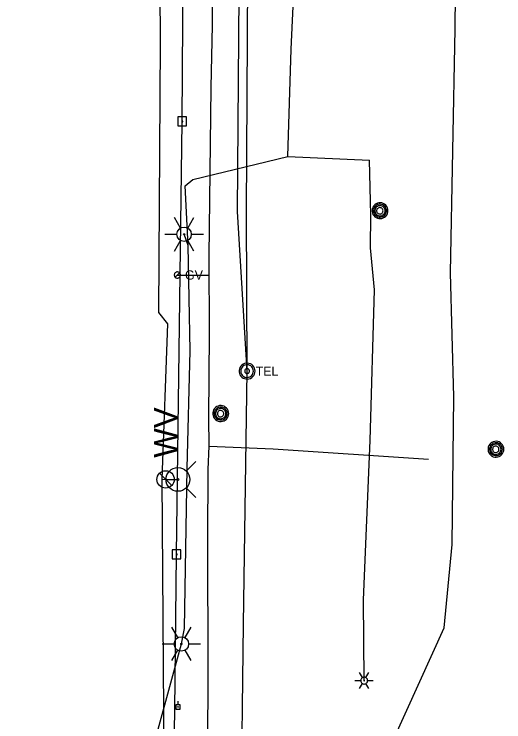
# Model space of a CAD drawing. Extents: x 596028 to 606371, y 330010 to 403088.
# Drawn here: x 601936.3 to 602139.7, y 360976.2 to 361269.9 of the extents above; entities that cross this region are included whole.
import ezdxf

# ---------------------------------------------------------------- set-up
doc = ezdxf.new("R2010")
doc.units = 0
for name, color, linetype in [('Default', 7, 'Continuous'), ('E_LTG', 7, 'Continuous'), ('E_UTL_E_UG', 7, 'Continuous'), ('E_UTL_EPowerPole', 7, 'Continuous'), ('E_UTL_G', 7, 'Continuous'), ('E_UTL_G_UG', 7, 'Continuous'), ('E_UTL_MH', 7, 'Continuous'), ('E_UTL_Overhead', 7, 'Continuous'), ('E_UTL_T_MH', 7, 'Continuous'), ('E_UTL_T_UG', 7, 'Continuous'), ('E_UTL_W', 7, 'Continuous'), ('E_UTL_W_UG', 7, 'Continuous'), ('E_UTL_WHydrant', 7, 'Continuous')]:
    doc.layers.add(name, color=color, linetype=linetype)

# ---------------------------------------------------------------- blocks, each defined once
blk = doc.blocks.new('PPOL')
at = {"layer": 'E_UTL_EPowerPole'}
blk.add_line((-0.2, 13.7), (-0.2, 35.3), dxfattribs=at)
blk.add_lwpolyline([(-13.9, -13.7), (13.5, -13.7), (13.5, 13.7), (-13.9, 13.7)], close=True, dxfattribs=at)
blk.add_circle((0, 0), 1.77, dxfattribs=at)
blk = doc.blocks.new('LPOL')
at = {"layer": 'E_LTG'}
for p, q in [((-2.29, 3.96), (-6.1, 10.56)), ((2.29, 3.96), (6.1, 10.56)), ((-12.19, 0), (-4.57, 0)), ((4.57, 0), (12.19, 0)), ((-6.1, -10.56), (-2.29, -3.96)), ((6.1, -10.56), (2.29, -3.96))]:
    blk.add_line(p, q, dxfattribs=at)
for radius in [4.57, 4.57, 4.57, 0.381]:
    blk.add_circle((0, 0), radius, dxfattribs=at)
blk = doc.blocks.new('WV')
at = {"layer": 'E_UTL_W'}
blk.add_line((-8.62, -8.62), (8.62, 8.62), dxfattribs=at)
blk.add_circle((0, 0), 12.19, dxfattribs=at)
blk.add_text('WV', height=32.918, dxfattribs=at).set_placement((30.48, -16.46))
blk = doc.blocks.new('HYD')
at = {"layer": 'E_UTL_WHydrant'}
for p, q in [((-11.69, 11.7), (-25.35, 25.35)), ((11.7, 11.7), (25.36, 25.35))]:
    blk.add_line(p, q, dxfattribs=at)
for radius in [16.72, 1.28]:
    blk.add_circle((0, 0), radius, dxfattribs=at)
blk = doc.blocks.new('PBX')
at = {"layer": 'Default'}
for p, q in [((15, 16), (-16, -15)), ((-16, 15), (15, -16))]:
    blk.add_line(p, q, dxfattribs=at)
blk.add_circle((0, 0), 22, dxfattribs=at)

msp = doc.modelspace()

# ---------------------------------------------------------------- linework, layer by layer
at = {"layer": 'E_LTG'}
for points in [[(602080.92, 360994.57), (602079.73, 360996.63)], [(602082.35, 360994.57), (602083.54, 360996.63)], [(602077.82, 360993.33), (602080.2, 360993.33)], [(602083.06, 360993.33), (602083.04, 360993.6), (602082.96, 360993.86), (602082.84, 360994.1), (602082.67, 360994.32), (602082.46, 360994.5), (602082.23, 360994.63), (602081.97, 360994.72), (602081.7, 360994.76), (602081.43, 360994.75), (602081.17, 360994.68), (602080.92, 360994.57), (602080.7, 360994.41), (602080.51, 360994.21), (602080.36, 360993.99), (602080.26, 360993.73), (602080.21, 360993.47), (602080.21, 360993.2), (602080.26, 360992.93), (602080.36, 360992.68), (602080.51, 360992.45), (602080.7, 360992.25), (602080.92, 360992.09), (602081.17, 360991.98), (602081.43, 360991.92), (602081.7, 360991.9), (602081.97, 360991.94), (602082.23, 360992.03), (602082.46, 360992.17), (602082.67, 360992.34), (602082.84, 360992.56), (602082.96, 360992.8), (602083.04, 360993.06), (602083.06, 360993.33)], [(602083.06, 360993.33), (602083.04, 360993.6), (602082.96, 360993.86), (602082.84, 360994.1), (602082.67, 360994.32), (602082.46, 360994.5), (602082.23, 360994.63), (602081.97, 360994.72), (602081.7, 360994.76), (602081.43, 360994.75), (602081.17, 360994.68), (602080.92, 360994.57), (602080.7, 360994.41), (602080.51, 360994.21), (602080.36, 360993.99), (602080.26, 360993.73), (602080.21, 360993.47), (602080.21, 360993.2), (602080.26, 360992.93), (602080.36, 360992.68), (602080.51, 360992.45), (602080.7, 360992.25), (602080.92, 360992.09), (602081.17, 360991.98), (602081.43, 360991.92), (602081.7, 360991.9), (602081.97, 360991.94), (602082.23, 360992.03), (602082.46, 360992.17), (602082.67, 360992.34), (602082.84, 360992.56), (602082.96, 360992.8), (602083.04, 360993.06), (602083.06, 360993.33)], [(602083.06, 360993.33), (602083.04, 360993.6), (602082.96, 360993.86), (602082.84, 360994.1), (602082.67, 360994.32), (602082.46, 360994.5), (602082.23, 360994.63), (602081.97, 360994.72), (602081.7, 360994.76), (602081.43, 360994.75), (602081.17, 360994.68), (602080.92, 360994.57), (602080.7, 360994.41), (602080.51, 360994.21), (602080.36, 360993.99), (602080.26, 360993.73), (602080.21, 360993.47), (602080.21, 360993.2), (602080.26, 360992.93), (602080.36, 360992.68), (602080.51, 360992.45), (602080.7, 360992.25), (602080.92, 360992.09), (602081.17, 360991.98), (602081.43, 360991.92), (602081.7, 360991.9), (602081.97, 360991.94), (602082.23, 360992.03), (602082.46, 360992.17), (602082.67, 360992.34), (602082.84, 360992.56), (602082.96, 360992.8), (602083.04, 360993.06), (602083.06, 360993.33)], [(602081.75, 360993.33), (602081.75, 360993.35), (602081.74, 360993.38), (602081.73, 360993.4), (602081.72, 360993.41), (602081.7, 360993.43), (602081.68, 360993.44), (602081.66, 360993.45), (602081.64, 360993.45), (602081.62, 360993.45), (602081.59, 360993.44), (602081.57, 360993.43), (602081.56, 360993.42), (602081.54, 360993.4), (602081.53, 360993.39), (602081.52, 360993.36), (602081.52, 360993.34), (602081.52, 360993.32), (602081.52, 360993.3), (602081.53, 360993.28), (602081.54, 360993.26), (602081.56, 360993.24), (602081.57, 360993.23), (602081.59, 360993.22), (602081.62, 360993.21), (602081.64, 360993.21), (602081.66, 360993.22), (602081.68, 360993.22), (602081.7, 360993.23), (602081.72, 360993.25), (602081.73, 360993.27), (602081.74, 360993.29), (602081.75, 360993.31), (602081.75, 360993.33)], [(602083.06, 360993.33), (602085.44, 360993.33)], [(602079.73, 360990.03), (602080.92, 360992.09)], [(602083.54, 360990.03), (602082.35, 360992.09)]]:
    msp.add_lwpolyline(points, dxfattribs=at)
at = {"layer": 'E_UTL_E_UG'}
for points in [[(602068.13, 360841.44), (602067.56, 360880.44), (602075.76, 360914.78), (602077.7, 360933.5), (602114.89, 361015.17), (602118.17, 361049.76), (602118.82, 361111.11), (602117.54, 361162.6), (602119.43, 361263.83), (602120.19, 361349.73), (602119.25, 361408.97), (602119.05, 361505.88), (602120.42, 361552.12), (602122.39, 361644.52), (602122.74, 361695.85), (602127.16, 361969.58)], [(602049.98, 361210.87), (602051.28, 361255.31), (602053.5, 361302.89), (602058.83, 361428.8), (602062.48, 361485.68), (602060.98, 361488.54)], [(602005.72, 361008.55), (602006.99, 361014.93), (602008.14, 361081.5), (602009.31, 361130.17), (602008.48, 361173.88), (602007.35, 361198.57), (602010.47, 361201.22), (602049.98, 361210.87), (602083.79, 361209.24)], [(602081.63, 360993.33), (602081.36, 361026.87), (602084.14, 361092.94), (602085.88, 361155.43), (602084.32, 361172.84), (602084.39, 361186.64), (602083.79, 361209.24)], [(602008.48, 361173.88), (602006.85, 361178.52)], [(601936.26, 360882.03), (601954.49, 360884.19), (601978.1, 360894.72), (601991.55, 360915.23), (601993.27, 360959.9), (601995.72, 360971.68), (602005.72, 361008.55)]]:
    msp.add_lwpolyline(points, dxfattribs=at)
at = {"layer": 'E_UTL_EPowerPole'}
for points in [[(602007.89, 361227.21), (602004.2, 361227.21)], [(602004.2, 361227.21), (602004.2, 361223.52)], [(602006.04, 361227.21), (602006.04, 361230.12)], [(602007.89, 361223.52), (602007.89, 361227.21)], [(602006.31, 361225.37), (602006.31, 361225.41), (602006.3, 361225.46), (602006.27, 361225.5), (602006.25, 361225.53), (602006.21, 361225.56), (602006.17, 361225.59), (602006.13, 361225.6), (602006.09, 361225.61), (602006.04, 361225.61), (602006, 361225.59), (602005.95, 361225.58), (602005.92, 361225.55), (602005.89, 361225.52), (602005.86, 361225.48), (602005.85, 361225.44), (602005.84, 361225.39), (602005.84, 361225.35), (602005.85, 361225.3), (602005.86, 361225.26), (602005.89, 361225.22), (602005.92, 361225.19), (602005.95, 361225.16), (602006, 361225.14), (602006.04, 361225.13), (602006.09, 361225.13), (602006.13, 361225.14), (602006.17, 361225.15), (602006.21, 361225.18), (602006.25, 361225.2), (602006.27, 361225.24), (602006.3, 361225.28), (602006.31, 361225.32), (602006.31, 361225.37)], [(602004.2, 361223.52), (602007.89, 361223.52)], [(602003.69, 361047.54), (602003.69, 361050.45)], [(602005.54, 361047.54), (602001.85, 361047.54)], [(602001.85, 361047.54), (602001.85, 361043.85)], [(602003.96, 361045.7), (602003.96, 361045.74), (602003.95, 361045.79), (602003.93, 361045.83), (602003.9, 361045.86), (602003.86, 361045.89), (602003.83, 361045.91), (602003.78, 361045.93), (602003.74, 361045.94), (602003.69, 361045.93), (602003.65, 361045.92), (602003.61, 361045.9), (602003.57, 361045.88), (602003.54, 361045.85), (602003.51, 361045.81), (602003.5, 361045.76), (602003.49, 361045.72), (602003.49, 361045.68), (602003.5, 361045.63), (602003.51, 361045.59), (602003.54, 361045.55), (602003.57, 361045.52), (602003.61, 361045.49), (602003.65, 361045.47), (602003.69, 361045.46), (602003.74, 361045.46), (602003.78, 361045.47), (602003.83, 361045.48), (602003.86, 361045.5), (602003.9, 361045.53), (602003.93, 361045.57), (602003.95, 361045.61), (602003.96, 361045.65), (602003.96, 361045.7)], [(602005.54, 361043.85), (602005.54, 361047.54)], [(602001.85, 361043.85), (602005.54, 361043.85)]]:
    msp.add_lwpolyline(points, dxfattribs=at)
at = {"layer": 'E_UTL_G'}
for points in [[(602005.32, 361161.63), (602005.3, 361161.87), (602005.23, 361162.1), (602005.12, 361162.32), (602004.96, 361162.51), (602004.78, 361162.67), (602004.57, 361162.79), (602004.34, 361162.87), (602004.1, 361162.91), (602003.85, 361162.9), (602003.62, 361162.84), (602003.39, 361162.74), (602003.2, 361162.6), (602003.03, 361162.42), (602002.9, 361162.21), (602002.8, 361161.99), (602002.76, 361161.75), (602002.76, 361161.5), (602002.8, 361161.27), (602002.9, 361161.04), (602003.03, 361160.83), (602003.2, 361160.66), (602003.39, 361160.52), (602003.62, 361160.41), (602003.85, 361160.36), (602004.1, 361160.34), (602004.34, 361160.38), (602004.57, 361160.46), (602004.78, 361160.58), (602004.96, 361160.74), (602005.12, 361160.93), (602005.23, 361161.15), (602005.3, 361161.38), (602005.32, 361161.63)], [(602003.13, 361160.72), (602004.94, 361162.53)]]:
    msp.add_lwpolyline(points, dxfattribs=at)
at = {"layer": 'E_UTL_G_UG'}
for points in [[(602006.92, 360680.47), (602025.21, 360679.38), (602036.22, 360679.19), (602036.34, 360703.77), (602036.28, 360749.05), (602037.76, 360798.12), (602039.12, 360818.22), (602037.86, 360840.72), (602038.53, 360874.23), (602037.21, 360912.25), (602034.04, 360925.66), (602022.18, 360936.43), (602016.69, 360950.1), (602016.66, 360966.48), (602016.87, 360996.07), (602016.75, 361052.34), (602016.85, 361080.95), (602017.32, 361090.63), (602017.14, 361102.37), (602017.4, 361137.08), (602017.28, 361169.45), (602018.15, 361239.45), (602018.69, 361265.35), (602018.44, 361304.63)], [(602004.04, 361161.63), (602017.31, 361161.63)], [(602017.32, 361090.63), (602043.86, 361089.49), (602108.32, 361085.15)]]:
    msp.add_lwpolyline(points, dxfattribs=at)
at = {"layer": 'E_UTL_MH'}
for points in [[(602091.51, 361188.31), (602091.45, 361188.94), (602091.27, 361189.54), (602090.98, 361190.1), (602090.6, 361190.59), (602090.12, 361191), (602089.58, 361191.32), (602088.99, 361191.52), (602088.36, 361191.61), (602087.74, 361191.58), (602087.13, 361191.43), (602086.56, 361191.17), (602086.05, 361190.81), (602085.61, 361190.35), (602085.27, 361189.83), (602085.04, 361189.24), (602084.92, 361188.63), (602084.92, 361188), (602085.04, 361187.38), (602085.27, 361186.8), (602085.61, 361186.27), (602086.05, 361185.82), (602086.56, 361185.46), (602087.13, 361185.2), (602087.74, 361185.05), (602088.36, 361185.02), (602088.99, 361185.11), (602089.58, 361185.31), (602090.12, 361185.63), (602090.6, 361186.04), (602090.98, 361186.53), (602091.27, 361187.09), (602091.45, 361187.69), (602091.51, 361188.31)], [(602090.89, 361188.31), (602090.84, 361188.82), (602090.7, 361189.3), (602090.47, 361189.76), (602090.15, 361190.16), (602089.77, 361190.49), (602089.33, 361190.74), (602088.85, 361190.91), (602088.34, 361190.98), (602087.83, 361190.96), (602087.34, 361190.84), (602086.88, 361190.63), (602086.46, 361190.33), (602086.11, 361189.96), (602085.84, 361189.54), (602085.65, 361189.06), (602085.55, 361188.56), (602085.55, 361188.05), (602085.65, 361187.56), (602085.84, 361187.08), (602086.11, 361186.65), (602086.46, 361186.29), (602086.88, 361185.99), (602087.34, 361185.78), (602087.83, 361185.66), (602088.34, 361185.64), (602088.85, 361185.71), (602089.33, 361185.87), (602089.77, 361186.13), (602090.15, 361186.46), (602090.47, 361186.86), (602090.7, 361187.31), (602090.84, 361187.8), (602090.89, 361188.31)], [(602090.33, 361188.28), (602090.29, 361188.68), (602090.18, 361189.07), (602089.99, 361189.43), (602089.74, 361189.75), (602089.43, 361190.02), (602089.08, 361190.22), (602088.7, 361190.35), (602088.3, 361190.41), (602087.9, 361190.39), (602087.5, 361190.29), (602087.14, 361190.12), (602086.81, 361189.89), (602086.53, 361189.6), (602086.31, 361189.26), (602086.16, 361188.88), (602086.08, 361188.48), (602086.08, 361188.08), (602086.16, 361187.68), (602086.31, 361187.31), (602086.53, 361186.96), (602086.81, 361186.67), (602087.14, 361186.44), (602087.5, 361186.27), (602087.9, 361186.17), (602088.3, 361186.15), (602088.7, 361186.21), (602089.08, 361186.34), (602089.43, 361186.55), (602089.74, 361186.81), (602089.99, 361187.13), (602090.18, 361187.49), (602090.29, 361187.88), (602090.33, 361188.28)], [(602089.47, 361188.27), (602089.45, 361188.52), (602089.38, 361188.76), (602089.26, 361188.99), (602089.11, 361189.18), (602088.91, 361189.35), (602088.69, 361189.48), (602088.46, 361189.56), (602088.21, 361189.6), (602087.95, 361189.58), (602087.71, 361189.52), (602087.48, 361189.42), (602087.27, 361189.27), (602087.09, 361189.09), (602086.96, 361188.88), (602086.86, 361188.64), (602086.82, 361188.39), (602086.82, 361188.14), (602086.86, 361187.89), (602086.96, 361187.66), (602087.09, 361187.44), (602087.27, 361187.26), (602087.48, 361187.11), (602087.71, 361187.01), (602087.95, 361186.95), (602088.21, 361186.93), (602088.46, 361186.97), (602088.69, 361187.05), (602088.91, 361187.18), (602089.11, 361187.35), (602089.26, 361187.55), (602089.38, 361187.77), (602089.45, 361188.01), (602089.47, 361188.27)], [(602025.36, 361104.15), (602025.3, 361104.78), (602025.12, 361105.38), (602024.83, 361105.94), (602024.44, 361106.43), (602023.97, 361106.84), (602023.43, 361107.15), (602022.83, 361107.36), (602022.21, 361107.45), (602021.59, 361107.42), (602020.98, 361107.27), (602020.41, 361107.01), (602019.89, 361106.64), (602019.46, 361106.19), (602019.12, 361105.66), (602018.89, 361105.08), (602018.77, 361104.46), (602018.77, 361103.84), (602018.89, 361103.22), (602019.12, 361102.64), (602019.46, 361102.11), (602019.89, 361101.66), (602020.41, 361101.29), (602020.98, 361101.03), (602021.59, 361100.88), (602022.21, 361100.85), (602022.83, 361100.94), (602023.43, 361101.15), (602023.97, 361101.46), (602024.44, 361101.87), (602024.83, 361102.37), (602025.12, 361102.92), (602025.3, 361103.53), (602025.36, 361104.15)], [(602024.74, 361104.15), (602024.69, 361104.65), (602024.55, 361105.14), (602024.32, 361105.59), (602024, 361105.99), (602023.62, 361106.33), (602023.18, 361106.58), (602022.69, 361106.75), (602022.19, 361106.82), (602021.68, 361106.8), (602021.19, 361106.68), (602020.73, 361106.46), (602020.31, 361106.17), (602019.96, 361105.8), (602019.68, 361105.37), (602019.5, 361104.9), (602019.4, 361104.4), (602019.4, 361103.89), (602019.5, 361103.39), (602019.68, 361102.92), (602019.96, 361102.49), (602020.31, 361102.12), (602020.73, 361101.83), (602021.19, 361101.62), (602021.68, 361101.5), (602022.19, 361101.47), (602022.69, 361101.55), (602023.18, 361101.71), (602023.62, 361101.97), (602024, 361102.3), (602024.32, 361102.7), (602024.55, 361103.15), (602024.69, 361103.64), (602024.74, 361104.15)], [(602024.18, 361104.12), (602024.14, 361104.52), (602024.02, 361104.91), (602023.84, 361105.27), (602023.59, 361105.59), (602023.28, 361105.85), (602022.93, 361106.05), (602022.55, 361106.19), (602022.15, 361106.24), (602021.75, 361106.23), (602021.35, 361106.13), (602020.98, 361105.96), (602020.65, 361105.73), (602020.37, 361105.43), (602020.16, 361105.09), (602020.01, 361104.72), (602019.93, 361104.32), (602019.93, 361103.92), (602020.01, 361103.52), (602020.16, 361103.14), (602020.37, 361102.8), (602020.65, 361102.51), (602020.98, 361102.27), (602021.35, 361102.11), (602021.75, 361102.01), (602022.15, 361101.99), (602022.55, 361102.05), (602022.93, 361102.18), (602023.28, 361102.38), (602023.59, 361102.65), (602023.84, 361102.97), (602024.02, 361103.33), (602024.14, 361103.72), (602024.18, 361104.12)], [(602023.32, 361104.1), (602023.3, 361104.35), (602023.23, 361104.6), (602023.11, 361104.82), (602022.95, 361105.02), (602022.76, 361105.19), (602022.54, 361105.31), (602022.3, 361105.4), (602022.05, 361105.43), (602021.8, 361105.42), (602021.55, 361105.36), (602021.32, 361105.26), (602021.12, 361105.11), (602020.94, 361104.93), (602020.81, 361104.71), (602020.71, 361104.48), (602020.66, 361104.23), (602020.66, 361103.98), (602020.71, 361103.73), (602020.81, 361103.49), (602020.94, 361103.28), (602021.12, 361103.1), (602021.32, 361102.95), (602021.55, 361102.84), (602021.8, 361102.78), (602022.05, 361102.77), (602022.3, 361102.81), (602022.54, 361102.89), (602022.76, 361103.02), (602022.95, 361103.18), (602023.11, 361103.38), (602023.23, 361103.61), (602023.3, 361103.85), (602023.32, 361104.1)], [(602139.65, 361089.35), (602139.59, 361089.97), (602139.41, 361090.57), (602139.13, 361091.13), (602138.74, 361091.62), (602138.26, 361092.04), (602137.72, 361092.35), (602137.13, 361092.55), (602136.51, 361092.64), (602135.88, 361092.61), (602135.27, 361092.47), (602134.7, 361092.2), (602134.19, 361091.84), (602133.76, 361091.39), (602133.42, 361090.86), (602133.18, 361090.28), (602133.07, 361089.66), (602133.07, 361089.03), (602133.18, 361088.42), (602133.42, 361087.83), (602133.76, 361087.31), (602134.19, 361086.85), (602134.7, 361086.49), (602135.27, 361086.23), (602135.88, 361086.08), (602136.51, 361086.05), (602137.13, 361086.14), (602137.72, 361086.35), (602138.26, 361086.66), (602138.74, 361087.07), (602139.13, 361087.56), (602139.41, 361088.12), (602139.59, 361088.72), (602139.65, 361089.35)], [(602139.04, 361089.34), (602138.99, 361089.85), (602138.84, 361090.34), (602138.61, 361090.79), (602138.3, 361091.19), (602137.91, 361091.52), (602137.47, 361091.78), (602136.99, 361091.94), (602136.49, 361092.02), (602135.98, 361091.99), (602135.48, 361091.87), (602135.02, 361091.66), (602134.61, 361091.37), (602134.25, 361091), (602133.98, 361090.57), (602133.79, 361090.1), (602133.69, 361089.6), (602133.69, 361089.09), (602133.79, 361088.59), (602133.98, 361088.12), (602134.25, 361087.69), (602134.61, 361087.32), (602135.02, 361087.02), (602135.48, 361086.81), (602135.98, 361086.69), (602136.49, 361086.67), (602136.99, 361086.74), (602137.47, 361086.91), (602137.91, 361087.16), (602138.3, 361087.5), (602138.61, 361087.9), (602138.84, 361088.35), (602138.99, 361088.84), (602139.04, 361089.34)], [(602138.47, 361089.31), (602138.43, 361089.72), (602138.32, 361090.11), (602138.13, 361090.47), (602137.88, 361090.78), (602137.58, 361091.05), (602137.23, 361091.25), (602136.84, 361091.38), (602136.44, 361091.44), (602136.04, 361091.42), (602135.65, 361091.33), (602135.28, 361091.16), (602134.95, 361090.92), (602134.67, 361090.63), (602134.45, 361090.29), (602134.3, 361089.91), (602134.22, 361089.52), (602134.22, 361089.11), (602134.3, 361088.71), (602134.45, 361088.34), (602134.67, 361088), (602134.95, 361087.7), (602135.28, 361087.47), (602135.65, 361087.3), (602136.04, 361087.21), (602136.44, 361087.19), (602136.84, 361087.24), (602137.23, 361087.38), (602137.58, 361087.58), (602137.88, 361087.84), (602138.13, 361088.16), (602138.32, 361088.52), (602138.43, 361088.91), (602138.47, 361089.31)], [(602137.62, 361089.3), (602137.59, 361089.55), (602137.52, 361089.79), (602137.41, 361090.02), (602137.25, 361090.22), (602137.06, 361090.38), (602136.84, 361090.51), (602136.6, 361090.59), (602136.35, 361090.63), (602136.09, 361090.62), (602135.85, 361090.56), (602135.62, 361090.45), (602135.41, 361090.31), (602135.24, 361090.12), (602135.1, 361089.91), (602135.01, 361089.67), (602134.96, 361089.43), (602134.96, 361089.17), (602135.01, 361088.92), (602135.1, 361088.69), (602135.24, 361088.48), (602135.41, 361088.29), (602135.62, 361088.15), (602135.85, 361088.04), (602136.09, 361087.98), (602136.35, 361087.97), (602136.6, 361088), (602136.84, 361088.09), (602137.06, 361088.21), (602137.25, 361088.38), (602137.41, 361088.58), (602137.52, 361088.8), (602137.59, 361089.05), (602137.62, 361089.3)]]:
    msp.add_lwpolyline(points, dxfattribs=at)
at = {"layer": 'E_UTL_Overhead'}
msp.add_lwpolyline([(601966.98, 358349.71), (601973.66, 358787.78), (601976.75, 358958.92), (601977.97, 359111.94), (601981.19, 359312.23), (601983.51, 359526.6), (601985.8, 359662.25), (601987.84, 359828.62), (601989.65, 359947.39), (601991.34, 360075.03), (601992.79, 360204.36), (601996.6, 360395.42), (601996.88, 360486.88), (601998.68, 360539.79), (601998.36, 360632.61), (601999.96, 360761.05), (602001.64, 360876.73), (602001.68, 360897.47), (602002.94, 360981.08), (602003.73, 361045.7), (602006.07, 361225.37), (602007.31, 361412.08)], dxfattribs=at)
at = {"layer": 'E_UTL_T_MH'}
for points in [[(602036.3, 361121.75), (602036.24, 361122.38), (602036.06, 361122.98), (602035.77, 361123.54), (602035.39, 361124.03), (602034.91, 361124.44), (602034.37, 361124.75), (602033.78, 361124.96), (602033.15, 361125.05), (602032.53, 361125.02), (602031.92, 361124.87), (602031.35, 361124.61), (602030.84, 361124.25), (602030.4, 361123.79), (602030.06, 361123.26), (602029.83, 361122.68), (602029.71, 361122.07), (602029.71, 361121.44), (602029.83, 361120.82), (602030.06, 361120.24), (602030.4, 361119.71), (602030.84, 361119.26), (602031.35, 361118.89), (602031.92, 361118.63), (602032.53, 361118.49), (602033.15, 361118.46), (602033.78, 361118.54), (602034.37, 361118.75), (602034.91, 361119.06), (602035.39, 361119.47), (602035.77, 361119.97), (602036.06, 361120.53), (602036.24, 361121.13), (602036.3, 361121.75)], [(602035.64, 361121.75), (602035.59, 361122.25), (602035.45, 361122.73), (602035.22, 361123.18), (602034.91, 361123.57), (602034.53, 361123.9), (602034.09, 361124.15), (602033.62, 361124.32), (602033.12, 361124.39), (602032.62, 361124.37), (602032.13, 361124.25), (602031.68, 361124.04), (602031.27, 361123.75), (602030.92, 361123.38), (602030.65, 361122.96), (602030.46, 361122.5), (602030.37, 361122), (602030.37, 361121.5), (602030.46, 361121.01), (602030.65, 361120.54), (602030.92, 361120.12), (602031.27, 361119.76), (602031.68, 361119.47), (602032.13, 361119.26), (602032.62, 361119.14), (602033.12, 361119.11), (602033.62, 361119.19), (602034.09, 361119.35), (602034.53, 361119.6), (602034.91, 361119.93), (602035.22, 361120.32), (602035.45, 361120.77), (602035.59, 361121.25), (602035.64, 361121.75)], [(602033.99, 361121.75), (602033.97, 361121.94), (602033.92, 361122.12), (602033.83, 361122.29), (602033.71, 361122.44), (602033.57, 361122.56), (602033.41, 361122.65), (602033.23, 361122.71), (602033.04, 361122.74), (602032.86, 361122.73), (602032.67, 361122.69), (602032.5, 361122.61), (602032.35, 361122.5), (602032.22, 361122.36), (602032.12, 361122.21), (602032.05, 361122.03), (602032.01, 361121.85), (602032.01, 361121.66), (602032.05, 361121.47), (602032.12, 361121.3), (602032.22, 361121.14), (602032.35, 361121), (602032.5, 361120.89), (602032.67, 361120.82), (602032.86, 361120.77), (602033.04, 361120.76), (602033.23, 361120.79), (602033.41, 361120.85), (602033.57, 361120.95), (602033.71, 361121.07), (602033.83, 361121.22), (602033.92, 361121.38), (602033.97, 361121.56), (602033.99, 361121.75)]]:
    msp.add_lwpolyline(points, dxfattribs=at)
at = {"layer": 'E_UTL_T_UG'}
for points in [[(602030.35, 360683.16), (602031.52, 360795.56), (602031.08, 360901.07), (602030.64, 360907.54), (602030.58, 360936.46), (602031.56, 361016.7), (602033, 361121.75), (602029, 361187.95), (602030.09, 361332.68), (602030.32, 361479.32), (602031.6, 361623.57), (602034.81, 361758.94), (602039.97, 361895.46), (602038.92, 362037.46), (602039.07, 362150.46), (602039.52, 362213.37), (602040.11, 362261.56), (602042.13, 362282.82), (602042.8, 362315.54), (602044.04, 362453.27), (602044.88, 362483.99), (602046.05, 362603.33)], [(602033, 361121.75), (602032.79, 361187.88), (602033.62, 361332.64), (602033.98, 361479.23), (602035.32, 361623.54), (602038.86, 361758.93), (602035.97, 361895.82), (602042.1, 362037.76), (602043.44, 362150.33), (602043.23, 362212.17), (602043.52, 362261.21), (602042.13, 362282.82)]]:
    msp.add_lwpolyline(points, dxfattribs=at)
at = {"layer": 'E_UTL_W_UG'}
for points in [[(601985.74, 359997.89), (601982.7, 360082.49), (601986.39, 360103.49), (601987, 360173.39), (601989.12, 360321.85), (601989.42, 360397.84), (601993.04, 360491.39), (601990.27, 360529.45), (601995.76, 360697.7), (601994.43, 360720.62), (602016.49, 360745.17), (602016.23, 360812.98), (602016.34, 360818.82), (602015.49, 360910.91), (601998.95, 360934.46), (601998.77, 360941.78), (601997.77, 361076.86), (602000.09, 361141.41), (601996.33, 361146.11), (601997.05, 361257.96), (601996.62, 361325.18)], [(601997.77, 361076.86), (601999.18, 361076.8), (602004.29, 361076.81)]]:
    msp.add_lwpolyline(points, dxfattribs=at)

# ---------------------------------------------------------------- block references
at = {"layer": 'E_UTL_EPowerPole', "xscale": 0.06561666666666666, "yscale": 0.06561666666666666}
msp.add_blockref('PPOL', (602004.34, 360982.42), dxfattribs=at)
at = {"layer": 'E_UTL_Overhead'}
for name, p, xscale, yscale in [('PBX', (602049.98, 361210.87), 2.9527500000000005e-11, 2.9527500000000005e-11), ('PBX', (602083.79, 361209.24), 2.9527500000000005e-11, 2.9527500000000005e-11), ('LPOL', (602006.85, 361178.52), 0.6561666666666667, 0.6561666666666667), ('PBX', (602008.48, 361173.88), 2.9527500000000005e-11, 2.9527500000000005e-11), ('LPOL', (602005.72, 361008.55), 0.6561666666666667, 0.6561666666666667), ('PPOL', (602002.94, 360981.08), 0.0029527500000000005, 0.002952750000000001)]:
    msp.add_blockref(name, p, dxfattribs=dict(at, xscale=xscale, yscale=yscale))
at = {"layer": 'E_UTL_Overhead', "xscale": 0.29527500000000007, "yscale": 0.29527500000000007}
for name, p, rotation in [('WV', (601999.18, 361076.8), 89.99999999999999), ('HYD', (602004.29, 361076.81), -90.00000000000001)]:
    msp.add_blockref(name, p, dxfattribs=dict(at, rotation=rotation))

# ---------------------------------------------------------------- texts
at = {"layer": 'E_UTL_G'}
msp.add_text('GV', height=3.85, dxfattribs=at).set_placement((602007.24, 361159.7))
at = {"layer": 'E_UTL_T_MH'}
msp.add_text('TEL', height=3.849, dxfattribs=at).set_placement((602036.56, 361119.81))

doc.saveas('drawing.dxf')
